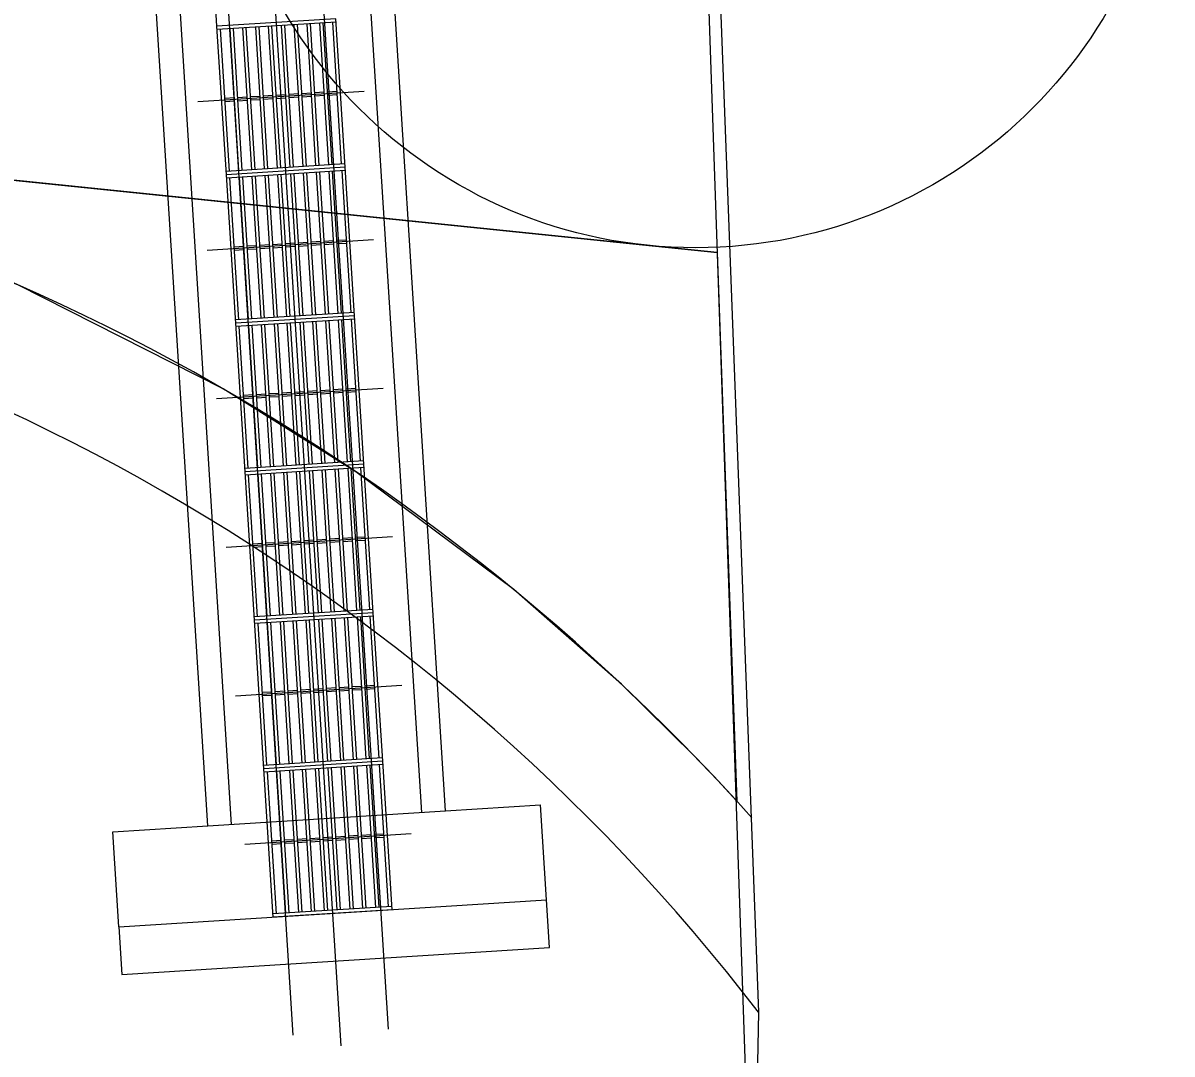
# Model space of a CAD drawing. Extents: x -552278 to -547230, y -1151007 to -1148251.
# Drawn here: x -550345.089 to -550340.264, y -1149804.493 to -1149800.162 of the extents above; entities that cross this region are included whole.
import ezdxf

# ---------------------------------------------------------------- set-up
doc = ezdxf.new("R2010")
doc.units = 0
for name, color, linetype in [('sjezd', 7, 'Continuous'), ('u_HC7_cesta', 7, 'Continuous'), ('u_HC7_srafa', 7, 'Continuous'), ('u_popis', 7, 'Continuous'), ('u_propustky', 7, 'Continuous'), ('u_STAVENIŠTĚ', 7, 'Continuous')]:
    doc.layers.add(name, color=color, linetype=linetype)

msp = doc.modelspace()

# ---------------------------------------------------------------- linework, layer by layer
at = {"layer": 'sjezd'}
for p, q in [((-550343.5546, -1149804.3886), (-550344.3658, -1149791.5392)), ((-550343.9538, -1149804.4138), (-550344.7651, -1149791.5644)), ((-550343.4144, -1149803.4779), (-550344.1122, -1149792.4249)), ((-550343.3146, -1149803.4716), (-550344.0124, -1149792.4186)), ((-550344.3126, -1149803.5346), (-550345.0104, -1149792.4816)), ((-550344.2128, -1149803.5283), (-550344.9106, -1149792.4753)), ((-550344.2742, -1149800.1755), (-550344.3136, -1149799.5518)), ((-550343.7752, -1149800.144), (-550344.2742, -1149800.1755)), ((-550343.7752, -1149800.144), (-550344.2742, -1149800.1755)), ((-550343.7752, -1149800.144), (-550344.2742, -1149800.1755)), ((-550344.2348, -1149800.7993), (-550344.2742, -1149800.1755)), ((-550343.7743, -1149800.158), (-550344.2733, -1149800.1895)), ((-550344.074, -1149800.7751), (-550344.1117, -1149800.1793)), ((-550344.0601, -1149800.7742), (-550344.0977, -1149800.1784)), ((-550344.0201, -1149800.7717), (-550344.0578, -1149800.1759)), ((-550344.0062, -1149800.7708), (-550344.0438, -1149800.175)), ((-550343.9662, -1149800.7683), (-550344.0039, -1149800.1725)), ((-550343.9523, -1149800.7674), (-550343.9899, -1149800.1716)), ((-550343.9124, -1149800.7649), (-550343.95, -1149800.1691)), ((-550343.8984, -1149800.764), (-550343.936, -1149800.1682)), ((-550343.8585, -1149800.7615), (-550343.8961, -1149800.1657)), ((-550343.8445, -1149800.7606), (-550343.8821, -1149800.1648)), ((-550343.8046, -1149800.7581), (-550343.8422, -1149800.1623)), ((-550343.7906, -1149800.7572), (-550343.8282, -1149800.1614)), ((-550343.7507, -1149800.7547), (-550343.7883, -1149800.1589)), ((-550343.7358, -1149800.7678), (-550343.7752, -1149800.144)), ((-550344.2217, -1149800.7844), (-550344.2594, -1149800.1886)), ((-550344.1818, -1149800.7819), (-550344.2194, -1149800.1861)), ((-550344.1678, -1149800.781), (-550344.2055, -1149800.1852)), ((-550344.1279, -1149800.7785), (-550344.1655, -1149800.1827)), ((-550344.114, -1149800.7776), (-550344.1516, -1149800.1818)), ((-550343.6557, -1149800.4496), (-550344.3543, -1149800.4937)), ((-550344.0933, -1149800.4702), (-550344.1332, -1149800.4727)), ((-550344.0394, -1149800.4668), (-550344.0793, -1149800.4693)), ((-550343.9855, -1149800.4634), (-550344.0254, -1149800.4659)), ((-550343.9316, -1149800.46), (-550343.9715, -1149800.4625)), ((-550343.8777, -1149800.4566), (-550343.9176, -1149800.4591)), ((-550343.8768, -1149800.4706), (-550343.9168, -1149800.4731)), ((-550343.8238, -1149800.4532), (-550343.8637, -1149800.4557)), ((-550343.8229, -1149800.4672), (-550343.8629, -1149800.4697)), ((-550343.7699, -1149800.4498), (-550343.8098, -1149800.4523)), ((-550343.769, -1149800.4638), (-550343.809, -1149800.4663)), ((-550344.2011, -1149800.477), (-550344.241, -1149800.4796)), ((-550344.2002, -1149800.491), (-550344.2401, -1149800.4935)), ((-550344.1472, -1149800.4736), (-550344.1871, -1149800.4762)), ((-550344.1463, -1149800.4876), (-550344.1862, -1149800.4901)), ((-550344.0924, -1149800.4842), (-550344.1323, -1149800.4867)), ((-550344.0385, -1149800.4808), (-550344.0784, -1149800.4833)), ((-550343.9846, -1149800.4774), (-550344.0245, -1149800.4799)), ((-550343.9307, -1149800.474), (-550343.9706, -1149800.4765)), ((-550343.7367, -1149800.7538), (-550344.2357, -1149800.7853)), ((-550343.7367, -1149800.7538), (-550344.2357, -1149800.7853)), ((-550343.7358, -1149800.7678), (-550344.2348, -1149800.7993)), ((-550343.7358, -1149800.7678), (-550344.2348, -1149800.7993)), ((-550343.7358, -1149800.7678), (-550344.2348, -1149800.7993)), ((-550344.1955, -1149801.4231), (-550344.2348, -1149800.7993)), ((-550343.7349, -1149800.7818), (-550344.2339, -1149800.8133)), ((-550344.0885, -1149801.4023), (-550344.1262, -1149800.8065)), ((-550344.0746, -1149801.4014), (-550344.1122, -1149800.8056)), ((-550344.0347, -1149801.3989), (-550344.0723, -1149800.8031)), ((-550344.0207, -1149801.398), (-550344.0583, -1149800.8022)), ((-550343.9808, -1149801.3955), (-550344.0184, -1149800.7997)), ((-550343.9668, -1149801.3946), (-550344.0044, -1149800.7988)), ((-550343.9269, -1149801.3921), (-550343.9645, -1149800.7963)), ((-550343.9129, -1149801.3912), (-550343.9505, -1149800.7954)), ((-550343.873, -1149801.3887), (-550343.9106, -1149800.7929)), ((-550343.859, -1149801.3878), (-550343.8966, -1149800.792)), ((-550343.8191, -1149801.3853), (-550343.8567, -1149800.7895)), ((-550343.8051, -1149801.3844), (-550343.8427, -1149800.7886)), ((-550343.7652, -1149801.3819), (-550343.8028, -1149800.7861)), ((-550343.7512, -1149801.381), (-550343.7888, -1149800.7852)), ((-550343.7113, -1149801.3785), (-550343.7489, -1149800.7827)), ((-550343.6964, -1149801.3916), (-550343.7358, -1149800.7678)), ((-550344.1824, -1149801.4082), (-550344.22, -1149800.8124)), ((-550344.1424, -1149801.4057), (-550344.1801, -1149800.8099)), ((-550344.1285, -1149801.4048), (-550344.1661, -1149800.809)), ((-550343.6163, -1149801.0734), (-550344.3149, -1149801.1175)), ((-550344.1078, -1149801.0974), (-550344.1477, -1149801.0999)), ((-550344.0539, -1149801.094), (-550344.0938, -1149801.0965)), ((-550344, -1149801.0906), (-550344.0399, -1149801.0931)), ((-550343.9461, -1149801.0872), (-550343.986, -1149801.0897)), ((-550343.8922, -1149801.0838), (-550343.9321, -1149801.0863)), ((-550343.8913, -1149801.0978), (-550343.9313, -1149801.1003)), ((-550343.8383, -1149801.0804), (-550343.8783, -1149801.0829)), ((-550343.8375, -1149801.0943), (-550343.8774, -1149801.0969)), ((-550343.7844, -1149801.077), (-550343.8244, -1149801.0795)), ((-550343.7836, -1149801.0909), (-550343.8235, -1149801.0935)), ((-550343.7305, -1149801.0736), (-550343.7705, -1149801.0761)), ((-550343.7297, -1149801.0875), (-550343.7696, -1149801.0901)), ((-550344.1617, -1149801.1008), (-550344.2016, -1149801.1033)), ((-550344.1608, -1149801.1148), (-550344.2007, -1149801.1173)), ((-550344.1069, -1149801.1114), (-550344.1468, -1149801.1139)), ((-550344.053, -1149801.108), (-550344.0929, -1149801.1105)), ((-550343.9991, -1149801.1046), (-550344.0391, -1149801.1071)), ((-550343.9452, -1149801.1012), (-550343.9852, -1149801.1037)), ((-550343.6973, -1149801.3776), (-550344.1963, -1149801.4091)), ((-550343.6973, -1149801.3776), (-550344.1963, -1149801.4091)), ((-550343.6964, -1149801.3916), (-550344.1955, -1149801.4231)), ((-550343.6964, -1149801.3916), (-550344.1955, -1149801.4231)), ((-550343.6964, -1149801.3916), (-550344.1955, -1149801.4231)), ((-550344.1561, -1149802.0468), (-550344.1955, -1149801.4231)), ((-550343.6956, -1149801.4055), (-550344.1946, -1149801.437)), ((-550344.1031, -1149802.0294), (-550344.1407, -1149801.4336)), ((-550344.0891, -1149802.0286), (-550344.1267, -1149801.4327)), ((-550344.0492, -1149802.026), (-550344.0868, -1149801.4302)), ((-550344.0352, -1149802.0252), (-550344.0728, -1149801.4293)), ((-550343.9953, -1149802.0226), (-550344.0329, -1149801.4268)), ((-550343.9813, -1149802.0218), (-550344.0189, -1149801.4259)), ((-550343.9414, -1149802.0192), (-550343.979, -1149801.4234)), ((-550343.9274, -1149802.0184), (-550343.965, -1149801.4225)), ((-550343.8875, -1149802.0158), (-550343.9251, -1149801.42)), ((-550343.8735, -1149802.015), (-550343.9111, -1149801.4191)), ((-550343.8336, -1149802.0124), (-550343.8712, -1149801.4166)), ((-550343.8196, -1149802.0115), (-550343.8572, -1149801.4157)), ((-550343.7797, -1149802.009), (-550343.8173, -1149801.4132)), ((-550343.7657, -1149802.0081), (-550343.8033, -1149801.4123)), ((-550343.7258, -1149802.0056), (-550343.7634, -1149801.4098)), ((-550343.7118, -1149802.0047), (-550343.7495, -1149801.4089)), ((-550343.6719, -1149802.0022), (-550343.7095, -1149801.4064)), ((-550343.6571, -1149802.0153), (-550343.6964, -1149801.3916)), ((-550344.143, -1149802.032), (-550344.1806, -1149801.4361)), ((-550343.577, -1149801.6971), (-550344.2756, -1149801.7412)), ((-550344.1223, -1149801.7245), (-550344.1622, -1149801.7271)), ((-550344.0684, -1149801.7211), (-550344.1083, -1149801.7237)), ((-550344.0145, -1149801.7177), (-550344.0544, -1149801.7203)), ((-550343.9606, -1149801.7143), (-550344.0006, -1149801.7169)), ((-550343.9067, -1149801.7109), (-550343.9467, -1149801.7135)), ((-550343.9059, -1149801.7249), (-550343.9458, -1149801.7274)), ((-550343.8528, -1149801.7075), (-550343.8928, -1149801.7101)), ((-550343.852, -1149801.7215), (-550343.8919, -1149801.724)), ((-550343.799, -1149801.7041), (-550343.8389, -1149801.7067)), ((-550343.7981, -1149801.7181), (-550343.838, -1149801.7206)), ((-550343.7451, -1149801.7007), (-550343.785, -1149801.7033)), ((-550343.7442, -1149801.7147), (-550343.7841, -1149801.7172)), ((-550343.6912, -1149801.6973), (-550343.7311, -1149801.6999)), ((-550343.6903, -1149801.7113), (-550343.7302, -1149801.7138)), ((-550344.1214, -1149801.7385), (-550344.1613, -1149801.741)), ((-550344.0675, -1149801.7351), (-550344.1075, -1149801.7376)), ((-550344.0136, -1149801.7317), (-550344.0536, -1149801.7342)), ((-550343.9598, -1149801.7283), (-550343.9997, -1149801.7308)), ((-550343.6579, -1149802.0013), (-550344.157, -1149802.0328)), ((-550343.6579, -1149802.0013), (-550344.157, -1149802.0328)), ((-550343.6571, -1149802.0153), (-550344.1561, -1149802.0468)), ((-550343.6571, -1149802.0153), (-550344.1561, -1149802.0468)), ((-550343.6571, -1149802.0153), (-550344.1561, -1149802.0468)), ((-550344.1167, -1149802.6706), (-550344.1561, -1149802.0468)), ((-550343.6562, -1149802.0293), (-550344.1552, -1149802.0608)), ((-550344.1036, -1149802.6557), (-550344.1412, -1149802.0599)), ((-550344.0637, -1149802.6532), (-550344.1013, -1149802.0574)), ((-550344.0497, -1149802.6523), (-550344.0873, -1149802.0565)), ((-550344.0098, -1149802.6498), (-550344.0474, -1149802.054)), ((-550343.9958, -1149802.6489), (-550344.0334, -1149802.0531)), ((-550343.9559, -1149802.6464), (-550343.9935, -1149802.0506)), ((-550343.9419, -1149802.6455), (-550343.9795, -1149802.0497)), ((-550343.902, -1149802.643), (-550343.9396, -1149802.0472)), ((-550343.888, -1149802.6421), (-550343.9256, -1149802.0463)), ((-550343.8481, -1149802.6396), (-550343.8857, -1149802.0438)), ((-550343.8341, -1149802.6387), (-550343.8718, -1149802.0429)), ((-550343.7942, -1149802.6362), (-550343.8318, -1149802.0404)), ((-550343.7802, -1149802.6353), (-550343.8179, -1149802.0395)), ((-550343.7403, -1149802.6328), (-550343.7779, -1149802.037)), ((-550343.7264, -1149802.6319), (-550343.764, -1149802.0361)), ((-550343.6864, -1149802.6294), (-550343.724, -1149802.0336)), ((-550343.6725, -1149802.6285), (-550343.7101, -1149802.0327)), ((-550343.6325, -1149802.626), (-550343.6702, -1149802.0302)), ((-550343.6177, -1149802.6391), (-550343.6571, -1149802.0153)), ((-550343.5376, -1149802.3209), (-550344.2362, -1149802.365)), ((-550344.0829, -1149802.3483), (-550344.1229, -1149802.3508)), ((-550344.029, -1149802.3449), (-550344.069, -1149802.3474)), ((-550343.9751, -1149802.3415), (-550344.0151, -1149802.344)), ((-550343.9213, -1149802.3381), (-550343.9612, -1149802.3406)), ((-550343.9204, -1149802.3521), (-550343.9603, -1149802.3546)), ((-550343.8674, -1149802.3347), (-550343.9073, -1149802.3372)), ((-550343.8665, -1149802.3487), (-550343.9064, -1149802.3512)), ((-550343.8135, -1149802.3313), (-550343.8534, -1149802.3338)), ((-550343.8126, -1149802.3453), (-550343.8525, -1149802.3478)), ((-550343.7596, -1149802.3279), (-550343.7995, -1149802.3304)), ((-550343.7587, -1149802.3419), (-550343.7986, -1149802.3444)), ((-550343.7057, -1149802.3245), (-550343.7456, -1149802.327)), ((-550343.7048, -1149802.3385), (-550343.7447, -1149802.341)), ((-550343.6518, -1149802.3211), (-550343.6917, -1149802.3236)), ((-550343.6509, -1149802.3351), (-550343.6908, -1149802.3376)), ((-550344.082, -1149802.3623), (-550344.122, -1149802.3648)), ((-550344.0282, -1149802.3589), (-550344.0681, -1149802.3614)), ((-550343.9743, -1149802.3555), (-550344.0142, -1149802.358)), ((-550343.6186, -1149802.6251), (-550344.1176, -1149802.6566)), ((-550343.6186, -1149802.6251), (-550344.1176, -1149802.6566)), ((-550343.6177, -1149802.6391), (-550344.1167, -1149802.6706)), ((-550343.6177, -1149802.6391), (-550344.1167, -1149802.6706)), ((-550343.6177, -1149802.6391), (-550344.1167, -1149802.6706)), ((-550343.5783, -1149803.2628), (-550343.6177, -1149802.6391)), ((-550344.0773, -1149803.2943), (-550344.1167, -1149802.6706)), ((-550343.6168, -1149802.653), (-550344.1158, -1149802.6845)), ((-550344.0642, -1149803.2795), (-550344.1018, -1149802.6837)), ((-550344.0243, -1149803.277), (-550344.0619, -1149802.6811)), ((-550344.0103, -1149803.2761), (-550344.0479, -1149802.6803)), ((-550343.9704, -1149803.2736), (-550344.008, -1149802.6777)), ((-550343.9564, -1149803.2727), (-550343.9941, -1149802.6769)), ((-550343.9165, -1149803.2702), (-550343.9541, -1149802.6743)), ((-550343.9025, -1149803.2693), (-550343.9402, -1149802.6735)), ((-550343.8626, -1149803.2668), (-550343.9002, -1149802.6709)), ((-550343.8487, -1149803.2659), (-550343.8863, -1149802.6701)), ((-550343.8087, -1149803.2633), (-550343.8463, -1149802.6675)), ((-550343.7948, -1149803.2625), (-550343.8324, -1149802.6667)), ((-550343.7548, -1149803.2599), (-550343.7925, -1149802.6641)), ((-550343.7409, -1149803.2591), (-550343.7785, -1149802.6633)), ((-550343.7009, -1149803.2565), (-550343.7386, -1149802.6607)), ((-550343.687, -1149803.2557), (-550343.7246, -1149802.6598)), ((-550343.6471, -1149803.2531), (-550343.6847, -1149802.6573)), ((-550343.6331, -1149803.2523), (-550343.6707, -1149802.6564)), ((-550343.5932, -1149803.2497), (-550343.6308, -1149802.6539)), ((-550343.4982, -1149802.9446), (-550344.1968, -1149802.9888)), ((-550344.0436, -1149802.9721), (-550344.0835, -1149802.9746)), ((-550343.9897, -1149802.9687), (-550344.0296, -1149802.9712)), ((-550343.9358, -1149802.9653), (-550343.9757, -1149802.9678)), ((-550343.9349, -1149802.9792), (-550343.9748, -1149802.9818)), ((-550343.8819, -1149802.9619), (-550343.9218, -1149802.9644)), ((-550343.881, -1149802.9758), (-550343.9209, -1149802.9784)), ((-550343.828, -1149802.9585), (-550343.8679, -1149802.961)), ((-550343.8271, -1149802.9724), (-550343.867, -1149802.9749)), ((-550343.7741, -1149802.9551), (-550343.814, -1149802.9576)), ((-550343.7732, -1149802.969), (-550343.8131, -1149802.9715)), ((-550343.7202, -1149802.9517), (-550343.7601, -1149802.9542)), ((-550343.7193, -1149802.9656), (-550343.7592, -1149802.9681)), ((-550343.6663, -1149802.9482), (-550343.7062, -1149802.9508)), ((-550343.6654, -1149802.9622), (-550343.7053, -1149802.9647)), ((-550343.6124, -1149802.9448), (-550343.6523, -1149802.9474)), ((-550343.6115, -1149802.9588), (-550343.6514, -1149802.9613)), ((-550344.0427, -1149802.986), (-550344.0826, -1149802.9886)), ((-550343.9888, -1149802.9826), (-550344.0287, -1149802.9852)), ((-550343.5792, -1149803.2489), (-550344.0782, -1149803.2804)), ((-550343.5792, -1149803.2489), (-550344.0782, -1149803.2804)), ((-550343.5792, -1149803.2489), (-550344.0782, -1149803.2804)), ((-550343.5783, -1149803.2628), (-550344.0773, -1149803.2943)), ((-550343.5783, -1149803.2628), (-550344.0773, -1149803.2943)), ((-550343.5783, -1149803.2628), (-550344.0773, -1149803.2943)), ((-550343.5783, -1149803.2628), (-550344.0773, -1149803.2943)), ((-550343.5389, -1149803.8866), (-550343.5783, -1149803.2628)), ((-550344.0379, -1149803.9181), (-550344.0773, -1149803.2943)), ((-550343.5774, -1149803.2768), (-550344.0764, -1149803.3083)), ((-550344.0248, -1149803.9032), (-550344.0625, -1149803.3074)), ((-550343.9849, -1149803.9007), (-550344.0225, -1149803.3049)), ((-550343.971, -1149803.8998), (-550344.0086, -1149803.304)), ((-550343.931, -1149803.8973), (-550343.9686, -1149803.3015)), ((-550343.9171, -1149803.8964), (-550343.9547, -1149803.3006)), ((-550343.8771, -1149803.8939), (-550343.9148, -1149803.2981)), ((-550343.8632, -1149803.893), (-550343.9008, -1149803.2972)), ((-550343.8232, -1149803.8905), (-550343.8609, -1149803.2947)), ((-550343.8093, -1149803.8896), (-550343.8469, -1149803.2938)), ((-550343.7694, -1149803.8871), (-550343.807, -1149803.2913)), ((-550343.7554, -1149803.8862), (-550343.793, -1149803.2904)), ((-550343.7155, -1149803.8837), (-550343.7531, -1149803.2879)), ((-550343.7015, -1149803.8828), (-550343.7391, -1149803.287)), ((-550343.6616, -1149803.8803), (-550343.6992, -1149803.2845)), ((-550343.6476, -1149803.8794), (-550343.6852, -1149803.2836)), ((-550343.6077, -1149803.8769), (-550343.6453, -1149803.2811)), ((-550343.5937, -1149803.876), (-550343.6313, -1149803.2802)), ((-550343.5538, -1149803.8735), (-550343.5914, -1149803.2777)), ((-550343.3146, -1149803.4716), (-550342.9154, -1149803.4464)), ((-550342.8902, -1149803.8456), (-550342.9154, -1149803.4464)), ((-550344.3126, -1149803.5346), (-550343.3146, -1149803.4716)), ((-550344.7118, -1149803.5598), (-550344.3126, -1149803.5346)), ((-550344.6866, -1149803.959), (-550344.7118, -1149803.5598)), ((-550343.4588, -1149803.5684), (-550344.1574, -1149803.6125)), ((-550344.0042, -1149803.5958), (-550344.0441, -1149803.5983)), ((-550343.9503, -1149803.5924), (-550343.9902, -1149803.5949)), ((-550343.9494, -1149803.6064), (-550343.9893, -1149803.6089)), ((-550343.8964, -1149803.589), (-550343.9363, -1149803.5915)), ((-550343.8955, -1149803.603), (-550343.9354, -1149803.6055)), ((-550343.8425, -1149803.5856), (-550343.8824, -1149803.5881)), ((-550343.8416, -1149803.5996), (-550343.8815, -1149803.6021)), ((-550343.7886, -1149803.5822), (-550343.8285, -1149803.5847)), ((-550343.7877, -1149803.5962), (-550343.8276, -1149803.5987)), ((-550343.7347, -1149803.5788), (-550343.7746, -1149803.5813)), ((-550343.7338, -1149803.5928), (-550343.7737, -1149803.5953)), ((-550343.6808, -1149803.5754), (-550343.7207, -1149803.5779)), ((-550343.6799, -1149803.5894), (-550343.7199, -1149803.5919)), ((-550343.6269, -1149803.572), (-550343.6668, -1149803.5745)), ((-550343.626, -1149803.586), (-550343.666, -1149803.5885)), ((-550343.573, -1149803.5686), (-550343.613, -1149803.5711)), ((-550343.5721, -1149803.5826), (-550343.6121, -1149803.5851)), ((-550344.0033, -1149803.6098), (-550344.0432, -1149803.6123)), ((-550344.6866, -1149803.959), (-550342.8902, -1149803.8456)), ((-550343.5398, -1149803.8726), (-550344.0388, -1149803.9041)), ((-550343.5389, -1149803.8866), (-550344.0379, -1149803.9181))]:
    msp.add_line(p, q, dxfattribs=at)
msp.add_lwpolyline([(-550344.6866, -1149803.959), (-550344.674, -1149804.1586), (-550342.8776, -1149804.0452), (-550342.8902, -1149803.8456)], dxfattribs=at)
at = {"layer": 'u_HC7_cesta'}
msp.add_line((-550342.1742, -1149801.1259), (-550369.189, -1149798.3503), dxfattribs=at)
msp.add_lwpolyline([(-550342.23, -1149799.5), (-550342.04, -1149805.04), (-550342.1269, -1149810.7666)], dxfattribs=at)
for radius, start in [(9, 41.79792), (8.5, 37.56157)]:
    msp.add_arc((-550348.7377, -1149809.4989), radius, start, 84.13388, dxfattribs=at)
at = {"layer": 'u_HC7_srafa'}
msp.add_lwpolyline([(-550347.6962, -1149800.5594), (-550342.1742, -1149801.1259), (-550342.0915, -1149803.4303), (-550342.1883, -1149803.326), (-550342.2682, -1149803.2423), (-550342.5759, -1149802.939), (-550343.0279, -1149802.542), (-550343.6909, -1149802.0471), (-550344.2479, -1149801.6988), (-550345.111, -1149801.262), (-550346.014, -1149800.921), (-550346.5985, -1149800.7569), (-550347.0486, -1149800.6588)], close=True, dxfattribs=at)
at = {"layer": 'u_popis'}
msp.add_circle((-550342.2637, -1149799.1062), 2, dxfattribs=at)
at = {"layer": 'u_propustky'}
msp.add_line((-550343.7533, -1149804.4584), (-550344.5948, -1149791.1295), dxfattribs=at)
at = {"layer": 'u_STAVENIŠTĚ'}
msp.add_lwpolyline([(-550343.1819, -1149789.7332), (-550342.535, -1149795.935), (-550342.1921, -1149799.2222), (-550341.9998, -1149804.3172), (-550342.09, -1149808.335), (-550344.3752, -1149808.1956), (-550346.62, -1149803.04), (-550348.52, -1149801.77), (-550350.85, -1149801.21), (-550353.11, -1149800.79), (-550360.23, -1149800.115), (-550367.35, -1149799.44), (-550372.04, -1149798.755), (-550376.73, -1149798.07), (-550382.96, -1149796.59), (-550389.42, -1149794.57), (-550407.105, -1149788.465), (-550424.79, -1149782.36), (-550467.53, -1149767.77)], dxfattribs=at)

doc.saveas('drawing.dxf')
